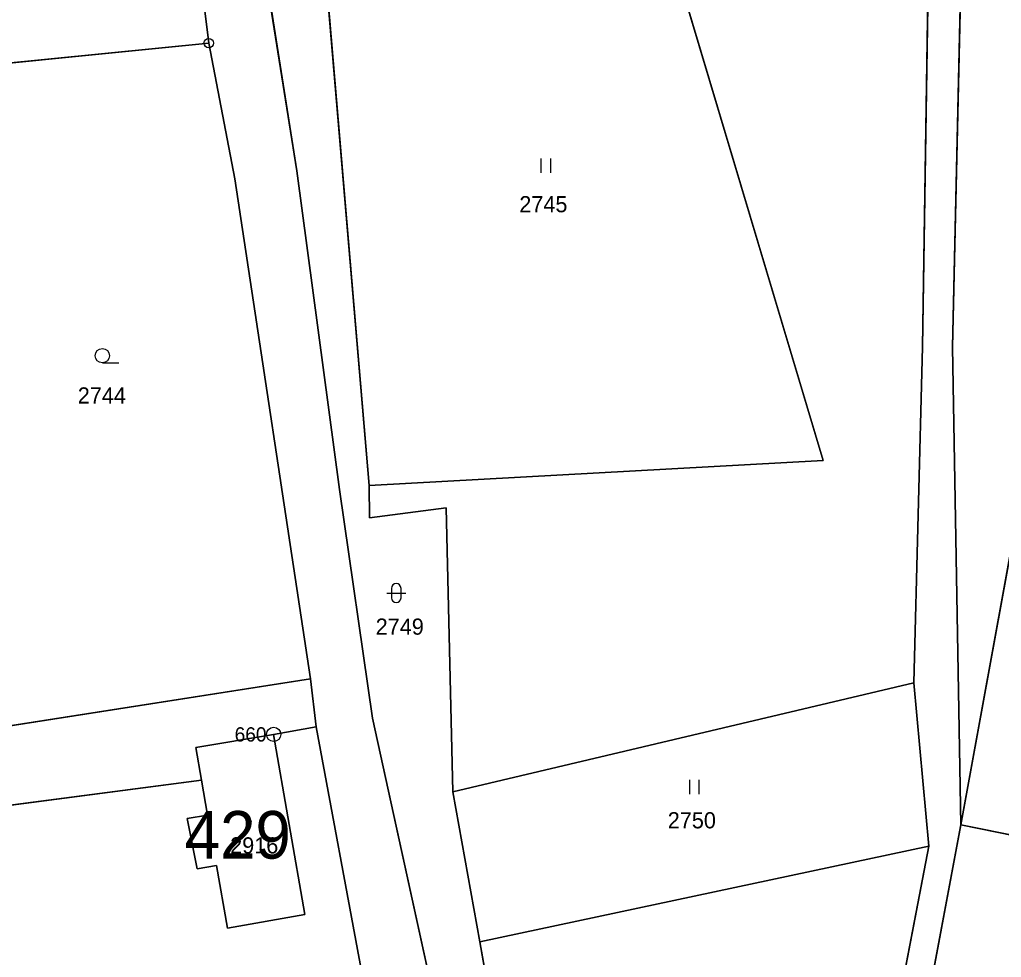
# Model space of a CAD drawing. Extents: x -689422 to -685210, y -987725 to -982160.
# Drawn here: x -687134.4 to -687031.2, y -986907.2 to -986808.7 of the extents above; entities that cross this region are included whole.
import ezdxf

# ---------------------------------------------------------------- set-up
doc = ezdxf.new("R2010")
doc.units = 0
for name, color, linetype in [('KN_Budovy', 7, 'Continuous'), ('KN_Budovy_cisla_domovni', 7, 'Continuous'), ('KN_Hranice_parcel', 7, 'Continuous'), ('KN_Hranice_parcel_vnitrni_kresba', 7, 'Continuous'), ('KN_Parcelni cisla', 7, 'Continuous'), ('KN_Polygon parcely', 7, 'Continuous'), ('KN_POZEMKY_LESNI POZEMEK', 7, 'Continuous'), ('KN_POZEMKY_OSTATNI PLOCHA', 7, 'Continuous'), ('KN_POZEMKY_TTP', 7, 'Continuous'), ('KN_POZEMKY_ZAHRADA', 7, 'Continuous'), ('KN_POZEMKY_ZASTAVENA PLOCHA', 7, 'Continuous'), ('KN_VYUZITI_17_ostatni plocha_ostatni komunikace', 7, 'Continuous'), ('KN_VYUZITI_26_ostatni plocha_jina plocha', 7, 'Continuous'), ('KN_VYUZITI_27_ostatni plocha_neplodna puda', 7, 'Continuous'), ('KN_Značky bodu BP', 7, 'Continuous'), ('KN_Značky budov', 7, 'Continuous'), ('KN_Značky kultur', 7, 'Continuous')]:
    doc.layers.add(name, color=color, linetype=linetype)

msp = doc.modelspace()

# ---------------------------------------------------------------- linework, layer by layer
at = {"layer": 'KN_Budovy'}
msp.add_lwpolyline([(-687107.71, -986883.75), (-687115.89, -986885.13), (-687115.29, -986888.57), (-687114.65, -986892.22), (-687116.78, -986892.59), (-687115.74, -986897.88), (-687113.71, -986897.52), (-687112.56, -986904.1), (-687104.44, -986902.67)], close=True, dxfattribs=at)
at = {"layer": 'KN_Hranice_parcel'}
for p, q in [((-687102.67, -986798.7), (-687097.68, -986857.59)), ((-687149.53, -986814.63), (-687114.53, -986811.14)), ((-687035.51, -986893.25), (-687027.56, -986849.65)), ((-687137.48, -986883.16), (-687103.83, -986877.9)), ((-687103.23, -986882.95), (-687103.83, -986877.9)), ((-687088.88, -986889.77), (-687040.45, -986878.33)), ((-687040.45, -986878.33), (-687038.88, -986895.48)), ((-687098.46, -986908.8), (-687103.23, -986882.95)), ((-687086.04, -986905.54), (-687088.88, -986889.77)), ((-687038.88, -986895.48), (-687086.04, -986905.54))]:
    msp.add_line(p, q, dxfattribs=at)
for points in [[(-687133.5, -986598.3), (-687124.79, -986663.8), (-687121.11, -986707.42), (-687118.1, -986714.38), (-687115.43, -986735.93), (-687117.23, -986748.83), (-687105.29, -986824.57), (-687100.79, -986858.01), (-687097.31, -986882.03), (-687081.8, -986952.81)], [(-687114.53, -986811.14), (-687123.74, -986736.78), (-687132.73, -986665.38)], [(-687040.45, -986878.33), (-687039.54, -986843.03), (-687038.48, -986775.86), (-687038.35, -986764.64), (-687041.57, -986732.02), (-687045.2, -986725.79), (-687053.98, -986710.73)], [(-687043.23, -986722.85), (-687038.75, -986730.47), (-687035.44, -986764.68), (-687034.88, -986776.05), (-687036.37, -986843.07), (-687035.51, -986893.25)], [(-687097.68, -986857.59), (-687049.96, -986854.98), (-687068.39, -986793.35)], [(-687103.83, -986877.9), (-687111.79, -986825.4), (-687114.53, -986811.14)], [(-687088.88, -986889.77), (-687089.57, -986859.96), (-687097.65, -986861.02), (-687097.68, -986857.59)], [(-687140.12, -986891.8), (-687115.29, -986888.57), (-687115.89, -986885.13), (-687107.71, -986883.75), (-687103.23, -986882.95)], [(-687035.51, -986893.25), (-687038.58, -986909.66), (-687035.79, -986918.23)], [(-686894.27, -986921.24), (-686930.63, -986914.59), (-687035.51, -986893.25)], [(-687031.74, -987106.53), (-687032.51, -987048.23), (-687036.03, -987001.52), (-687035.18, -986996.9), (-687041.79, -986910.66), (-687038.88, -986895.48)], [(-687064.71, -987049.91), (-687070.74, -987007.79), (-687072.43, -986974.16), (-687079.35, -986943.19), (-687086.04, -986905.54)]]:
    msp.add_lwpolyline(points, dxfattribs=at)
at = {"layer": 'KN_Hranice_parcel_vnitrni_kresba'}
for p, q in [((-687107.71, -986883.75), (-687104.44, -986902.67)), ((-687114.65, -986892.22), (-687115.29, -986888.57)), ((-687116.78, -986892.59), (-687114.65, -986892.22)), ((-687115.74, -986897.88), (-687116.78, -986892.59)), ((-687113.71, -986897.52), (-687115.74, -986897.88)), ((-687112.56, -986904.1), (-687113.71, -986897.52)), ((-687104.44, -986902.67), (-687112.56, -986904.1))]:
    msp.add_line(p, q, dxfattribs=at)
at = {"layer": 'KN_Polygon parcely'}
for points in [[(-687132.73, -986665.38), (-687175.57, -986668.76), (-687223.16, -986676.53), (-687251.84, -986681.22), (-687260.77, -986682.68), (-687249.1, -986736.08), (-687233, -986786.07), (-687222.58, -986825.34), (-687193.41, -986820.33), (-687156.89, -986815.37), (-687149.53, -986814.63), (-687114.53, -986811.14), (-687123.74, -986736.78)], [(-687035.51, -986893.25), (-687027.56, -986849.65), (-687026.39, -986843.23), (-687025.96, -986823.22), (-687024.7, -986765.1), (-687030.76, -986723.44), (-687043.23, -986722.85), (-687038.75, -986730.47), (-687035.44, -986764.68), (-687034.88, -986776.05), (-687036.37, -986843.07)], [(-687007.67, -986726.07), (-687030.76, -986723.44), (-687024.7, -986765.1), (-687025.96, -986823.22), (-686956.95, -986865.45), (-686968.88, -986884.25), (-687027.56, -986849.65), (-687035.51, -986893.25), (-686930.63, -986914.59), (-686894.27, -986921.24), (-686872.48, -986876.81), (-686889.56, -986864.53), (-686936, -986841.7), (-686979.9, -986812.93), (-687006.02, -986811.66), (-687004.88, -986783.01), (-687011.06, -986768.75)], [(-687102.67, -986798.7), (-687097.68, -986857.59), (-687049.96, -986854.98), (-687068.39, -986793.35)], [(-687111.79, -986825.4), (-687114.53, -986811.14), (-687149.53, -986814.63), (-687137.48, -986883.16), (-687103.83, -986877.9)], [(-687103.23, -986882.95), (-687103.83, -986877.9), (-687137.48, -986883.16), (-687148.07, -986884.81), (-687200.42, -986892.99), (-687198.86, -986901.11), (-687195.86, -986900.35), (-687140.12, -986891.8), (-687115.29, -986888.57), (-687115.89, -986885.13), (-687107.71, -986883.75)], [(-687088.88, -986889.77), (-687086.04, -986905.54), (-687038.88, -986895.48), (-687040.45, -986878.33)], [(-687103.23, -986882.95), (-687107.71, -986883.75), (-687115.89, -986885.13), (-687115.29, -986888.57), (-687140.12, -986891.8), (-687134.26, -986917.02), (-687098.46, -986908.8)], [(-686894.27, -986921.24), (-686930.63, -986914.59), (-687035.51, -986893.25), (-687038.58, -986909.66), (-687035.79, -986918.23), (-686922.08, -986935.84), (-686905.04, -986934.37)], [(-687032.51, -987048.23), (-687036.03, -987001.52), (-687035.18, -986996.9), (-687041.79, -986910.66), (-687038.88, -986895.48), (-687086.04, -986905.54), (-687079.35, -986943.19), (-687072.43, -986974.16), (-687070.74, -987007.79), (-687064.71, -987049.91), (-687057.51, -987088.37), (-687052.41, -987096.45), (-687043.38, -987100.92), (-687031.74, -987106.53)]]:
    msp.add_lwpolyline(points, close=True, dxfattribs=at)
for points in [[(-687132.73, -986665.38), (-687123.74, -986736.78), (-687114.53, -986811.14), (-687111.79, -986825.4), (-687103.83, -986877.9), (-687103.23, -986882.95), (-687098.46, -986908.8), (-687089, -986950.57), (-687087.97, -986954.16), (-687069.86, -987042.61), (-687074.28, -987008.28), (-687078.78, -986972.92), (-687081.8, -986952.81), (-687097.31, -986882.03), (-687100.79, -986858.01), (-687105.29, -986824.57), (-687117.23, -986748.83), (-687115.43, -986735.93), (-687118.1, -986714.38), (-687121.11, -986707.42)], [(-687097.19, -986695.39), (-687087.24, -986720.75), (-687073.87, -986772.21), (-687069.67, -986771.25), (-687068.63, -986775.22), (-687065.76, -986774.62), (-687064.82, -986778.78), (-687067.37, -986779.34), (-687066.52, -986782.84), (-687070.86, -986783.82), (-687068.39, -986793.35), (-687049.96, -986854.98), (-687097.68, -986857.59), (-687097.65, -986861.02), (-687089.57, -986859.96), (-687088.88, -986889.77), (-687040.45, -986878.33), (-687039.54, -986843.03), (-687038.48, -986775.86), (-687038.35, -986764.64), (-687041.57, -986732.02), (-687045.2, -986725.79), (-687053.98, -986710.73), (-687065.29, -986687.25)], [(-687121.11, -986707.42), (-687118.1, -986714.38), (-687115.43, -986735.93), (-687117.23, -986748.83), (-687105.29, -986824.57), (-687100.79, -986858.01), (-687097.31, -986882.03), (-687081.8, -986952.81), (-687064.71, -987049.91), (-687070.74, -987007.79), (-687072.43, -986974.16), (-687079.35, -986943.19), (-687086.04, -986905.54), (-687088.88, -986889.77), (-687089.57, -986859.96), (-687097.65, -986861.02), (-687097.68, -986857.59), (-687102.67, -986798.7), (-687103.36, -986788.22), (-687113.18, -986748.35), (-687113.95, -986728.67), (-687113.98, -986707.47)], [(-687038.58, -986909.66), (-687035.51, -986893.25), (-687036.37, -986843.07), (-687034.88, -986776.05), (-687035.44, -986764.68), (-687038.75, -986730.47), (-687043.23, -986722.85), (-687053.98, -986710.73), (-687045.2, -986725.79), (-687041.57, -986732.02), (-687038.35, -986764.64), (-687038.48, -986775.86), (-687039.54, -986843.03), (-687040.45, -986878.33), (-687038.88, -986895.48), (-687041.79, -986910.66)]]:
    msp.add_lwpolyline(points, dxfattribs=at)
at = {"layer": 'KN_POZEMKY_LESNI POZEMEK'}
for p, q in [((-687038.48, -986775.86), (-687039.54, -986843.03)), ((-687049.96, -986854.98), (-687068.39, -986793.35)), ((-687039.54, -986843.03), (-687040.45, -986878.33)), ((-687097.68, -986857.59), (-687049.96, -986854.98)), ((-687097.65, -986861.02), (-687097.68, -986857.59)), ((-687089.57, -986859.96), (-687097.65, -986861.02)), ((-687088.88, -986889.77), (-687089.57, -986859.96)), ((-687040.45, -986878.33), (-687088.88, -986889.77))]:
    msp.add_line(p, q, dxfattribs=at)
at = {"layer": 'KN_POZEMKY_OSTATNI PLOCHA'}
for p, q in [((-687114.53, -986811.14), (-687123.74, -986736.78)), ((-687117.23, -986748.83), (-687105.29, -986824.57)), ((-687105.29, -986824.57), (-687117.23, -986748.83)), ((-687039.54, -986843.03), (-687038.48, -986775.86)), ((-687034.88, -986776.05), (-687036.37, -986843.07)), ((-687102.67, -986798.7), (-687097.68, -986857.59)), ((-687111.79, -986825.4), (-687114.53, -986811.14)), ((-687105.29, -986824.57), (-687100.79, -986858.01)), ((-687100.79, -986858.01), (-687105.29, -986824.57)), ((-687103.83, -986877.9), (-687111.79, -986825.4)), ((-687040.45, -986878.33), (-687039.54, -986843.03)), ((-687036.37, -986843.07), (-687035.51, -986893.25)), ((-687035.51, -986893.25), (-687027.56, -986849.65)), ((-687097.68, -986857.59), (-687097.65, -986861.02)), ((-687100.79, -986858.01), (-687097.31, -986882.03)), ((-687097.31, -986882.03), (-687100.79, -986858.01)), ((-687097.65, -986861.02), (-687089.57, -986859.96)), ((-687089.57, -986859.96), (-687088.88, -986889.77)), ((-687137.48, -986883.16), (-687103.83, -986877.9)), ((-687103.23, -986882.95), (-687103.83, -986877.9)), ((-687103.83, -986877.9), (-687103.23, -986882.95)), ((-687038.88, -986895.48), (-687040.45, -986878.33)), ((-687097.31, -986882.03), (-687081.8, -986952.81)), ((-687081.8, -986952.81), (-687097.31, -986882.03)), ((-687103.23, -986882.95), (-687107.71, -986883.75)), ((-687098.46, -986908.8), (-687103.23, -986882.95)), ((-687107.71, -986883.75), (-687115.89, -986885.13)), ((-687115.89, -986885.13), (-687115.29, -986888.57)), ((-687115.29, -986888.57), (-687140.12, -986891.8)), ((-687088.88, -986889.77), (-687086.04, -986905.54)), ((-687035.51, -986893.25), (-687038.58, -986909.66)), ((-686930.63, -986914.59), (-687035.51, -986893.25)), ((-687041.79, -986910.66), (-687038.88, -986895.48)), ((-687086.04, -986905.54), (-687079.35, -986943.19))]:
    msp.add_line(p, q, dxfattribs=at)
at = {"layer": 'KN_POZEMKY_TTP'}
for p, q in [((-687123.74, -986736.78), (-687114.53, -986811.14)), ((-687036.37, -986843.07), (-687034.88, -986776.05)), ((-687068.39, -986793.35), (-687049.96, -986854.98)), ((-687097.68, -986857.59), (-687102.67, -986798.7)), ((-687114.53, -986811.14), (-687149.53, -986814.63)), ((-687035.51, -986893.25), (-687036.37, -986843.07)), ((-687027.56, -986849.65), (-687035.51, -986893.25)), ((-687049.96, -986854.98), (-687097.68, -986857.59)), ((-687088.88, -986889.77), (-687040.45, -986878.33)), ((-687040.45, -986878.33), (-687038.88, -986895.48)), ((-687086.04, -986905.54), (-687088.88, -986889.77)), ((-687038.58, -986909.66), (-687035.51, -986893.25)), ((-687035.51, -986893.25), (-686930.63, -986914.59)), ((-687086.04, -986905.54), (-687038.88, -986895.48)), ((-687038.88, -986895.48), (-687086.04, -986905.54)), ((-687038.88, -986895.48), (-687041.79, -986910.66)), ((-687079.35, -986943.19), (-687086.04, -986905.54))]:
    msp.add_line(p, q, dxfattribs=at)
at = {"layer": 'KN_POZEMKY_ZAHRADA'}
for p, q in [((-687149.53, -986814.63), (-687114.53, -986811.14)), ((-687114.53, -986811.14), (-687111.79, -986825.4)), ((-687111.79, -986825.4), (-687103.83, -986877.9)), ((-687103.83, -986877.9), (-687137.48, -986883.16))]:
    msp.add_line(p, q, dxfattribs=at)
at = {"layer": 'KN_POZEMKY_ZASTAVENA PLOCHA'}
for p, q in [((-687107.71, -986883.75), (-687103.23, -986882.95)), ((-687103.23, -986882.95), (-687098.46, -986908.8)), ((-687115.89, -986885.13), (-687107.71, -986883.75)), ((-687115.29, -986888.57), (-687115.89, -986885.13)), ((-687140.12, -986891.8), (-687115.29, -986888.57))]:
    msp.add_line(p, q, dxfattribs=at)
at = {"layer": 'KN_VYUZITI_17_ostatni plocha_ostatni komunikace'}
for p, q in [((-687114.53, -986811.14), (-687123.74, -986736.78)), ((-687117.23, -986748.83), (-687105.29, -986824.57)), ((-687039.54, -986843.03), (-687038.48, -986775.86)), ((-687034.88, -986776.05), (-687036.37, -986843.07)), ((-687111.79, -986825.4), (-687114.53, -986811.14)), ((-687105.29, -986824.57), (-687100.79, -986858.01)), ((-687103.83, -986877.9), (-687111.79, -986825.4)), ((-687040.45, -986878.33), (-687039.54, -986843.03)), ((-687036.37, -986843.07), (-687035.51, -986893.25)), ((-687100.79, -986858.01), (-687097.31, -986882.03)), ((-687137.48, -986883.16), (-687103.83, -986877.9)), ((-687103.23, -986882.95), (-687103.83, -986877.9)), ((-687103.83, -986877.9), (-687103.23, -986882.95)), ((-687038.88, -986895.48), (-687040.45, -986878.33)), ((-687097.31, -986882.03), (-687081.8, -986952.81)), ((-687103.23, -986882.95), (-687107.71, -986883.75)), ((-687098.46, -986908.8), (-687103.23, -986882.95)), ((-687107.71, -986883.75), (-687115.89, -986885.13)), ((-687115.89, -986885.13), (-687115.29, -986888.57)), ((-687115.29, -986888.57), (-687140.12, -986891.8)), ((-687035.51, -986893.25), (-687038.58, -986909.66)), ((-687041.79, -986910.66), (-687038.88, -986895.48))]:
    msp.add_line(p, q, dxfattribs=at)
at = {"layer": 'KN_VYUZITI_26_ostatni plocha_jina plocha'}
for p, q in [((-687035.51, -986893.25), (-687027.56, -986849.65)), ((-686930.63, -986914.59), (-687035.51, -986893.25))]:
    msp.add_line(p, q, dxfattribs=at)
at = {"layer": 'KN_VYUZITI_27_ostatni plocha_neplodna puda'}
for p, q in [((-687105.29, -986824.57), (-687117.23, -986748.83)), ((-687102.67, -986798.7), (-687097.68, -986857.59)), ((-687100.79, -986858.01), (-687105.29, -986824.57)), ((-687097.68, -986857.59), (-687097.65, -986861.02)), ((-687097.31, -986882.03), (-687100.79, -986858.01)), ((-687097.65, -986861.02), (-687089.57, -986859.96)), ((-687089.57, -986859.96), (-687088.88, -986889.77)), ((-687081.8, -986952.81), (-687097.31, -986882.03)), ((-687088.88, -986889.77), (-687086.04, -986905.54)), ((-687086.04, -986905.54), (-687079.35, -986943.19))]:
    msp.add_line(p, q, dxfattribs=at)
at = {"layer": 'KN_Značky bodu BP'}
for centre, radius in [((-687114.53, -986811.14), 0.5), ((-687114.53, -986811.14), 0.0303), ((-687107.71, -986883.75), 0.75), ((-687107.71, -986883.75), 0.03)]:
    msp.add_circle(centre, radius, dxfattribs=at)
at = {"layer": 'KN_Značky budov'}
msp.add_circle((-687110.25, -986892.86), 0.175, dxfattribs=at)
at = {"layer": 'KN_Značky kultur'}
for p, q in [((-687079.6, -986824.77), (-687079.6, -986823.27)), ((-687078.6, -986824.77), (-687078.6, -986823.27)), ((-687125.71, -986844.72), (-687123.96, -986844.72)), ((-687095.83, -986868.91), (-687093.83, -986868.91)), ((-687095.33, -986868.41), (-687095.33, -986869.41)), ((-687094.33, -986869.41), (-687094.33, -986868.41)), ((-687064, -986890.04), (-687064, -986888.54)), ((-687063, -986890.04), (-687063, -986888.54))]:
    msp.add_line(p, q, dxfattribs=at)
msp.add_circle((-687125.71, -986843.97), 0.75, dxfattribs=at)
for centre, start, end in [((-687094.83, -986868.41), 0, 180), ((-687094.83, -986869.41), 180, 359.9879)]:
    msp.add_arc(centre, 0.5, start, end, dxfattribs=at)

# ---------------------------------------------------------------- texts
at = {"layer": 'KN_Budovy_cisla_domovni'}
msp.add_text('429', height=5, dxfattribs=at).set_placement((-687117.06, -986896.8))
at = {"layer": 'KN_Parcelni cisla'}
for s, p in [('2745', (-687081.9, -986828.91)), ('2744', (-687128.29, -986849)), ('2749', (-687096.99, -986873.28)), ('2750', (-687066.3, -986893.62)), ('2916', (-687112.28, -986896.26))]:
    msp.add_text(s, height=1.7, dxfattribs=at).set_placement(p)
at = {"layer": 'KN_Značky bodu BP'}
msp.add_text('660', height=1.5, dxfattribs=at).set_placement((-687111.81, -986884.5))

doc.saveas('drawing.dxf')
